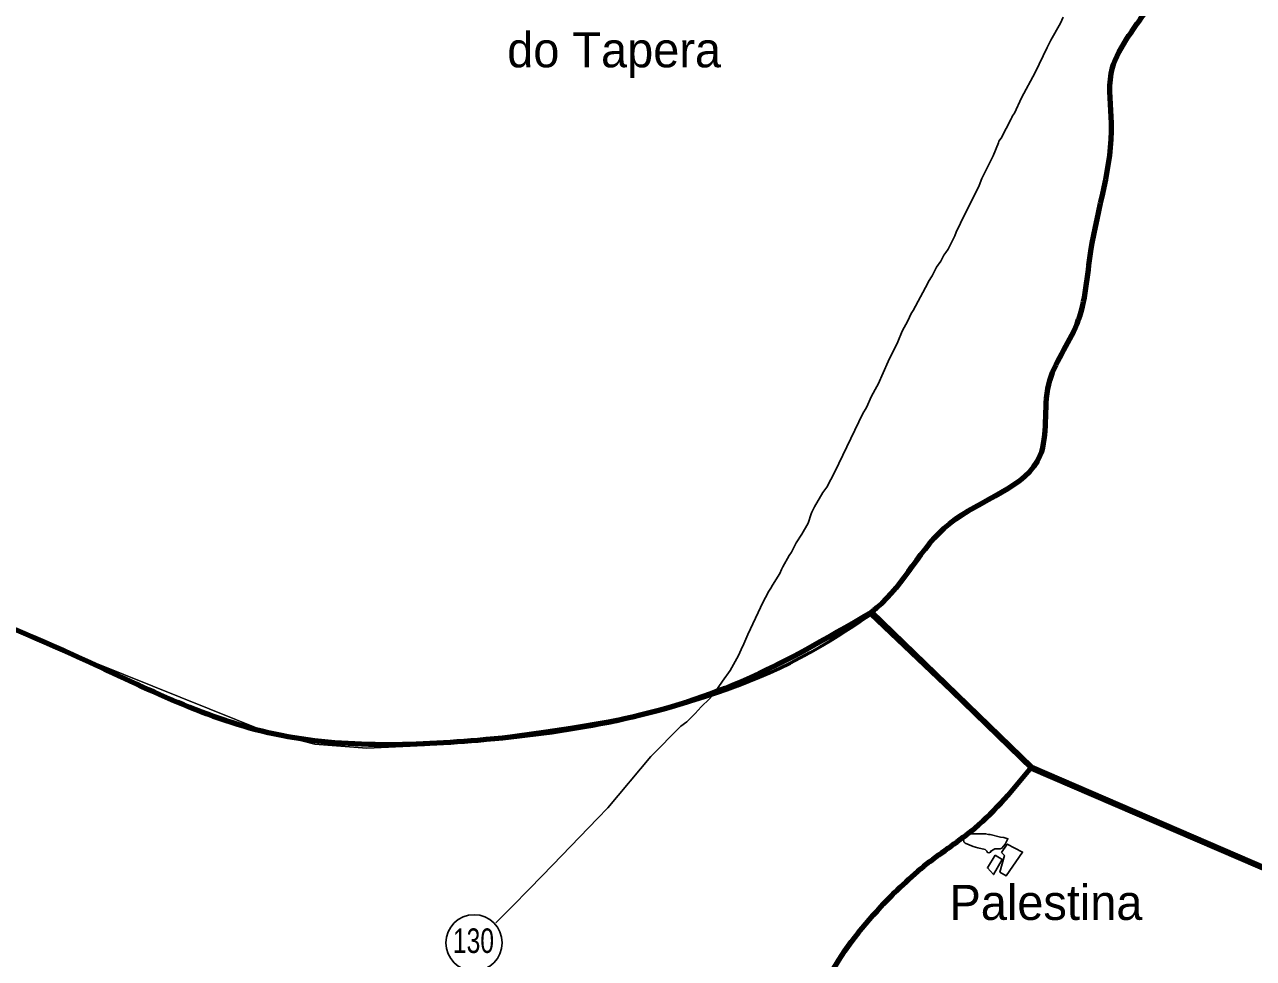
# Model space of a CAD drawing. Extents: x -1643653 to 4543381, y 1624270 to 13878484.
# Drawn here: x 669599 to 687117, y 8928718 to 8942036 of the extents above; entities that cross this region are included whole.
import ezdxf
from ezdxf.enums import TextEntityAlignment as Align

# ---------------------------------------------------------------- set-up
doc = ezdxf.new("R2010")
doc.units = 0
doc.header["$LTSCALE"] = 200
for name, color, linetype, lineweight in [('12', 7, 'Continuous', 25), ('21', 7, 'Continuous', 25), ('48', 7, 'Continuous', 25), ('57', 7, 'Continuous', 13), ('59', 7, 'Continuous', 53), ('60', 7, 'Continuous', 13), ('9', 7, 'Continuous', 90)]:
    doc.layers.add(name, color=color, linetype=linetype, lineweight=lineweight)
doc.layers.add('41', color=7, linetype='Continuous')

msp = doc.modelspace()

# ---------------------------------------------------------------- linework, layer by layer
at = {"layer": '12'}
for points in [[(684406.6, 8942143.9), (684365.6, 8942058.6), (684226.8, 8941813.7), (684226.8, 8941813.7), (684175, 8941710.1)], [(684175, 8941710.1), (684006.3, 8941354.9), (683811.8, 8940990.8), (683708.9, 8940774.6), (683683.4, 8940734.8), (683672.2, 8940709.1)], [(683672.2, 8940709.1), (683664.9, 8940692.3), (683518.7, 8940415.7), (683489.7, 8940375.6), (683483.7, 8940349.2)], [(683483.7, 8940349.2), (683483.6, 8940348.4), (683407.7, 8940165.2), (683245.4, 8939843.2), (683205.2, 8939743.2), (682941, 8939205.2)], [(682941, 8939205.2), (682878.1, 8939077.2), (682861.5, 8939025.1), (682765.5, 8938831.7), (682733.1, 8938786.5)], [(682733.1, 8938786.5), (682705.4, 8938747.7), (682658.5, 8938662.8), (682599.8, 8938576.1), (682535.5, 8938453.1), (682483.4, 8938370.4), (682473, 8938350.6)], [(682473, 8938350.6), (682268.3, 8937959.8), (682239.3, 8937915.4), (682190.6, 8937811.3), (682111.6, 8937663.4), (682046.3, 8937511.5), (681908.7, 8937232.2), (681767.3, 8936909.9), (681749, 8936876)], [(681749, 8936876), (681674.2, 8936737.5), (681598.8, 8936576.5), (681548, 8936488.8), (681147.4, 8935655.4), (681034.1, 8935439.7), (680978.2, 8935363.2), (680858.2, 8935160.4), (680821.2, 8935082.4), (680813.6, 8935058.9)], [(680813.6, 8935058.9), (680770.7, 8934925.3), (680678.2, 8934766.8), (680599.4, 8934646.3), (680530.2, 8934514.3), (680497.2, 8934464.9), (680407.8, 8934301.6), (680390.7, 8934262.8)], [(680390.7, 8934262.8), (680366.4, 8934207.8), (680262.3, 8934041.1), (680239.1, 8933996.7), (680210.5, 8933956.9), (680161.7, 8933865.8)], [(680161.7, 8933865.8), (680129.3, 8933805.3), (679909.7, 8933336.9), (679881.7, 8933269.9)], [(679881.7, 8933269.9), (679854, 8933203.9), (679812.6, 8933121.8), (679778.5, 8933035.9), (679658.3, 8932822.5), (679546.8, 8932670.6), (679434.3, 8932505.7), (679403.8, 8932469.2)], [(679403.8, 8932469.2), (679364.3, 8932422), (679243.8, 8932308), (679157.5, 8932211.5), (679038.6, 8932094.2), (678953.6, 8932030.6), (678525.5, 8931596.9), (677912.2, 8930867.7), (677764.4, 8930713.9), (677128.1, 8930052.4), (677127.3, 8930051.6)], [(677127.3, 8930051.6), (676803, 8929714.4), (676539.8, 8929451), (676316.9, 8929228)]]:
    msp.add_lwpolyline(points, dxfattribs=at)
at = {"layer": '21'}
for points in [[(683365.8, 8930483.5), (683510.5, 8930449.7), (683558.2, 8930444.2), (683616.3, 8930424.2), (683575.5, 8930346.8), (683531.7, 8930288.7), (683504.4, 8930279.3), (683431.3, 8930282), (683384.2, 8930250.7), (683374.9, 8930248.7), (683369.1, 8930234.7), (683343.3, 8930224.6), (683323.7, 8930230), (683316.4, 8930247.3), (683294.6, 8930271.4), (683188.3, 8930293), (683121, 8930313.4), (683006.2, 8930359.9), (682988.3, 8930380), (682982.9, 8930417.6), (683011.5, 8930470.5), (683028.3, 8930482.1), (683057.5, 8930493), (683122.1, 8930496.8), (683191.3, 8930496.1)], [(683191.3, 8930496.1), (683299.3, 8930495), (683342.3, 8930487.2), (683365.8, 8930483.5)]]:
    msp.add_lwpolyline(points, dxfattribs=at)
for points in [[(683526.5, 8930229.3), (683607.8, 8930349.4), (683826.7, 8930234.4), (683590.2, 8929894.4), (683503.7, 8929948.1), (683567.2, 8930185.8)], [(683437.4, 8930190.9), (683536.7, 8930129.6), (683409.5, 8929914.8), (683325.5, 8930009.4)]]:
    msp.add_lwpolyline(points, close=True, dxfattribs=at)
at = {"layer": '48'}
msp.add_circle((676006.2, 8928939.6), 401.3, dxfattribs=at)
at = {"layer": '57'}
for points in [[(661559, 8940382.7), (662654, 8939711.5), (668185.2, 8933902.6), (673033, 8931953.6), (673737.6, 8931774.2), (674478.1, 8931718.6), (675299.8, 8931756.9), (675817, 8931812.6), (676417.6, 8931889.3), (676997, 8931967.3), (677379.4, 8932023.7), (677920.8, 8932114.2), (678424.8, 8932214.1), (679006.5, 8932354.8), (679651.8, 8932553.5), (680318.4, 8932822.7), (680715, 8933023.8), (681643.2, 8933612.7), (683955, 8931418.7), (689144, 8929202.5)], [(689144, 8929202.5), (683955, 8931418.7), (681643.2, 8933612.7), (680715, 8933023.8), (680318.4, 8932822.7), (679651.8, 8932553.5), (679006.5, 8932354.8), (678424.8, 8932214.1), (677920.8, 8932114.2), (677379.4, 8932023.7), (676997, 8931967.3), (676417.6, 8931889.3), (675817, 8931812.6), (675299.8, 8931756.9), (674478.1, 8931718.6), (673737.6, 8931774.2), (673033, 8931953.6), (668185.2, 8933902.6), (662654, 8939711.5), (661559, 8940382.7)]]:
    msp.add_lwpolyline(points, dxfattribs=at)
at = {"layer": '59'}
msp.add_lwpolyline([(681670, 8933630.2), (683955, 8931418.7), (688973.1, 8929251.9), (689144, 8929202.5)], dxfattribs=at)
msp.add_spline([(668185.2, 8933939.4), (670277.1, 8933068.1), (672981.1, 8931973.4), (676061.1, 8931843.3), (681079.4, 8933243.3), (681670, 8933630.2)], degree=3, dxfattribs=at)
at = {"layer": '60', "lineweight": 25}
msp.add_spline([(814781, 9009175.5), (814787.2, 9009173.4), (814796.9, 9009173.4), (814799.4, 9009172.4), (814805.1, 9009174.5), (814805.6, 9009176.5), (814811.7, 9009179.5), (814811.7, 9009179.5), (814801.5, 9009181), (814790.7, 9009181.5), (814784.1, 9009183.1), (814777.4, 9009185.1), (814778.4, 9009175.5)], degree=3, dxfattribs=at)
at = {"layer": '9'}
msp.add_lwpolyline([(688969.4, 8929279), (683955, 8931444.8), (681670, 8933656.4)], dxfattribs=at)
for points in [[(637260.6, 8972975.8), (641524.5, 8971056.2), (652526.1, 8965412.7), (653164.3, 8965062.8), (670790.5, 8953770.1), (686194, 8943929.9), (696283.3, 8937647.1)], [(681670, 8933656.4), (681750.3, 8933721.2), (682786.5, 8934918.4), (684078.6, 8935889.6), (684199.9, 8936903.1), (684601.9, 8937766.8), (684799.3, 8938806.1), (685093.9, 8940631), (685089.7, 8941339.8), (685618.5, 8942280.3), (686244, 8943891.1)], [(668185.2, 8933928.8), (670277.1, 8933057.6), (672981.1, 8931962.8), (676061.1, 8931832.8), (679695.5, 8932618), (681670, 8933656.4)], [(681689.3, 8922210.8), (681075.2, 8923117.8), (680840, 8924458.2), (680832.7, 8925926.8), (680750.4, 8927167), (681049, 8928410), (681805.8, 8929453.8), (682463.2, 8930066.4), (683146.5, 8930577.9), (683955, 8931444.8)]]:
    msp.add_spline(points, degree=3, dxfattribs=at)

# ---------------------------------------------------------------- texts
at = {"layer": '41'}
msp.add_text('do Tapera', height=500, dxfattribs=at).set_placement((676479.4, 8941426.7))
msp.add_text('Palestina', height=500, dxfattribs=at).set_placement((684159.7, 8929266.8), align=Align.CENTER)
at = {"layer": '48', "width": 0.75}
msp.add_text('130', height=350, dxfattribs=at).set_placement((675998.5, 8928796.1), align=Align.CENTER)

doc.saveas('drawing.dxf')
